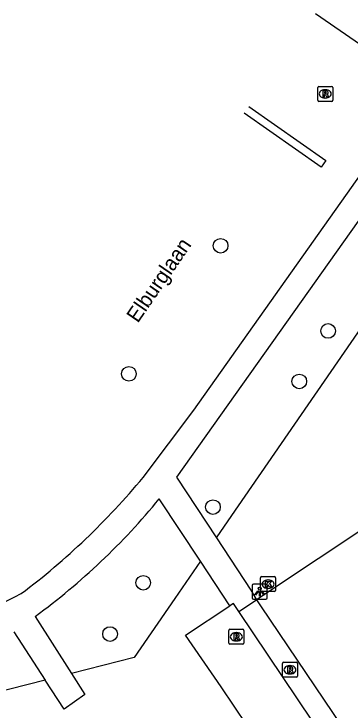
# Model space of a CAD drawing. Extents: x 158797 to 159887, y 384318 to 385255.
# Drawn here: x 159049.39 to 159071.79, y 384936.42 to 384982.85 of the extents above; entities that cross this region are included whole.
import ezdxf

# ---------------------------------------------------------------- set-up
doc = ezdxf.new("R2010")
doc.units = 0
for name, color, linetype in [('IMGEO_Berm_groen', 7, 'Continuous'), ('IMGEO_Boom', 7, 'Continuous'), ('IMGEO_Groenvoorziening', 7, 'Continuous'), ('IMGEO_Kolk', 7, 'Continuous'), ('IMGEO_Lichtpunt', 7, 'Continuous'), ('IMGEO_Muur', 7, 'Continuous'), ('IMGEO_Openbare_ruimte_label', 7, 'Continuous'), ('IMGEO_Rijbaan_lokaal_open', 7, 'Continuous'), ('IMGEO_Rioolput', 7, 'Continuous'), ('IMGEO_Voetpad_gesloten', 7, 'Continuous'), ('IMGEO_Voetpad_open', 7, 'Continuous')]:
    doc.layers.add(name, color=color, linetype=linetype)

msp = doc.modelspace()

# ---------------------------------------------------------------- linework, layer by layer
at = {"layer": 'IMGEO_Berm_groen'}
msp.add_lwpolyline([(159073.53, 384981.678), (159072.777, 384980.601), (159069.494, 384982.854)], dxfattribs=at)
at = {"layer": 'IMGEO_Boom'}
for centre in [(159063.16, 384967.387), (159070.327, 384961.706), (159057.049, 384958.846), (159068.406, 384958.34), (159062.65, 384949.955), (159058.005, 384944.909), (159055.797, 384941.489)]:
    msp.add_circle(centre, 0.489, dxfattribs=at)
at = {"layer": 'IMGEO_Groenvoorziening'}
for points in [[(159062.885, 384947.902), (159063.915, 384949.398), (159078.479, 384970.541), (159092.853, 384960.593), (159096.29, 384958.006), (159107.625, 384948.575), (159113.677, 384943.307), (159124.305, 384933.004), (159133.199, 384923.374), (159138.703, 384917.092), (159149.208, 384904.051), (159156.954, 384893.107), (159159.836, 384888.727), (159162.31, 384884.967), (159164.141, 384881.958), (159168.328, 384875.079), (159173.187, 384865.839), (159178.617, 384854.449)], [(159077.873, 384951.976), (159065.557, 384943.772)], [(159061.814, 384946.346), (159060.102, 384943.861), (159057.393, 384939.929), (159053.226, 384938.867)], [(159051.475, 384938.421), (159021.441, 384930.768)]]:
    msp.add_lwpolyline(points, dxfattribs=at)
at = {"layer": 'IMGEO_Kolk'}
for p, q in [((159065.902, 384945.318), (159066.754, 384945.318)), ((159065.827, 384944.392), (159065.827, 384945.244)), ((159066.315, 384945.098), (159066.34, 384945.098)), ((159066.828, 384945.244), (159066.828, 384944.392)), ((159066.338, 384944.538), (159066.313, 384944.538)), ((159066.754, 384944.318), (159065.902, 384944.318))]:
    msp.add_line(p, q, dxfattribs=at)
for points in [[(159065.902, 384945.318), (159066.754, 384945.318)], [(159065.827, 384944.392), (159065.827, 384945.244)], [(159066.148, 384945.018), (159066.271, 384945.018), (159066.271, 384944.867), (159066.401, 384945.018), (159066.565, 384945.018), (159066.419, 384944.867), (159066.572, 384944.618), (159066.42, 384944.618), (159066.335, 384944.782), (159066.271, 384944.715), (159066.271, 384944.618), (159066.148, 384944.618), (159066.148, 384945.018)], [(159066.828, 384945.244), (159066.828, 384944.392)], [(159066.754, 384944.318), (159065.902, 384944.318)]]:
    msp.add_lwpolyline(points, dxfattribs=at)
for centre, start, end in [((159065.904, 384945.242), 91.552, 178.448), ((159065.904, 384945.242), 91.552, 178.448), ((159066.752, 384945.242), 1.552, 88.448), ((159066.752, 384945.242), 1.552, 88.448), ((159065.904, 384944.394), 181.552, 268.448), ((159065.904, 384944.394), 181.552, 268.448), ((159066.752, 384944.394), 271.552, 358.448), ((159066.752, 384944.394), 271.552, 358.448)]:
    msp.add_arc(centre, 0.0765, start, end, dxfattribs=at)
for centre, major_axis, ratio, start_param, end_param in [((159066.314, 384944.818), (-0.387, 0.002), 0.722429, 4.712389, 7.853982), ((159066.339, 384944.818), (-0.39, 0.002), 0.717154, 1.570796, 4.712389)]:
    msp.add_ellipse(centre, major_axis=major_axis, ratio=ratio, start_param=start_param, end_param=end_param, dxfattribs=at)
at = {"layer": 'IMGEO_Lichtpunt'}
for p, q in [((159065.271, 384944.719), (159065.271, 384943.912)), ((159065.271, 384944.719), (159065.271, 384943.912)), ((159066.173, 384944.814), (159065.365, 384944.814)), ((159066.173, 384944.814), (159065.365, 384944.814)), ((159066.267, 384943.912), (159066.267, 384944.719)), ((159066.267, 384943.912), (159066.267, 384944.719)), ((159065.365, 384943.818), (159066.173, 384943.818)), ((159065.365, 384943.818), (159066.173, 384943.818))]:
    msp.add_line(p, q, dxfattribs=at)
for points in [[(159065.645, 384944.383), (159065.684, 384944.355), (159065.496, 384944.093), (159065.458, 384944.12), (159065.645, 384944.383)], [(159065.857, 384944.355), (159065.895, 384944.382), (159066.082, 384944.12), (159066.043, 384944.092), (159065.857, 384944.355)], [(159065.747, 384944.335), (159065.794, 384944.335), (159065.794, 384944.013), (159065.747, 384944.013), (159065.747, 384944.335)]]:
    msp.add_lwpolyline(points, dxfattribs=at)
msp.add_circle((159065.77, 384944.517), 0.0994, dxfattribs=at)
for centre, start, end in [((159065.365, 384944.719), 90, 180), ((159065.365, 384944.719), 90, 180), ((159066.173, 384944.719), 0, 90), ((159066.173, 384944.719), 0, 90), ((159065.365, 384943.912), 180, 270), ((159065.365, 384943.912), 180, 270), ((159066.173, 384943.912), 270, 0), ((159066.173, 384943.912), 270, 360)]:
    msp.add_arc(centre, 0.0946, start, end, dxfattribs=at)
at = {"layer": 'IMGEO_Muur'}
msp.add_lwpolyline([(159065.049, 384976.676), (159070.181, 384973.084), (159069.867, 384972.64), (159064.736, 384976.24)], dxfattribs=at)
at = {"layer": 'IMGEO_Rijbaan_lokaal_open'}
for points in [[(159064.372, 384942.983), (159064.012, 384943.519), (159063.774, 384943.363)], [(159074.586, 384920.972), (159070.121, 384927.644), (159063.201, 384937.96), (159060.822, 384941.424), (159063.774, 384943.363)], [(159148.203, 384834.797), (159118.86, 384878.459), (159111.767, 384888.566), (159104.966, 384899.16), (159103.806, 384898.409), (159096.869, 384908.495), (159087.727, 384922.129), (159083.943, 384919.604), (159075.859, 384931.636), (159073.188, 384929.845), (159064.372, 384942.983)]]:
    msp.add_lwpolyline(points, dxfattribs=at)
at = {"layer": 'IMGEO_Rioolput'}
for p, q in [((159069.632, 384977.096), (159069.632, 384977.948)), ((159069.707, 384978.022), (159070.559, 384978.022)), ((159070.12, 384977.802), (159070.145, 384977.802)), ((159070.633, 384977.948), (159070.633, 384977.096)), ((159070.559, 384977.022), (159069.707, 384977.022)), ((159070.143, 384977.242), (159070.118, 384977.242)), ((159063.71, 384940.881), (159063.71, 384941.733)), ((159063.785, 384941.807), (159064.637, 384941.807)), ((159064.198, 384941.587), (159064.223, 384941.587)), ((159064.711, 384941.733), (159064.711, 384940.881)), ((159064.637, 384940.807), (159063.785, 384940.807)), ((159064.221, 384941.027), (159064.196, 384941.027)), ((159067.282, 384938.679), (159067.282, 384939.531)), ((159067.357, 384939.605), (159068.209, 384939.605)), ((159067.77, 384939.385), (159067.795, 384939.385)), ((159068.283, 384939.531), (159068.283, 384938.679)), ((159067.793, 384938.825), (159067.768, 384938.825)), ((159068.209, 384938.605), (159067.357, 384938.605))]:
    msp.add_line(p, q, dxfattribs=at)
for points in [[(159069.632, 384977.096), (159069.632, 384977.948)], [(159069.707, 384978.022), (159070.559, 384978.022)], [(159070.633, 384977.948), (159070.633, 384977.096)], [(159070.221, 384977.72), (159069.969, 384977.722), (159069.969, 384977.322)], [(159069.969, 384977.322), (159070.093, 384977.322), (159070.093, 384977.484), (159070.104, 384977.484)], [(159070.147, 384977.641), (159070.093, 384977.641), (159070.093, 384977.56)], [(159070.093, 384977.56), (159070.145, 384977.56)], [(159070.151, 384977.455), (159070.222, 384977.322), (159070.362, 384977.322), (159070.297, 384977.448)], [(159070.559, 384977.022), (159069.707, 384977.022)], [(159063.71, 384940.881), (159063.71, 384941.733)], [(159063.785, 384941.807), (159064.637, 384941.807)], [(159064.711, 384941.733), (159064.711, 384940.881)], [(159064.299, 384941.505), (159064.047, 384941.507), (159064.047, 384941.107)], [(159064.047, 384941.107), (159064.171, 384941.107), (159064.171, 384941.269), (159064.182, 384941.269)], [(159064.225, 384941.426), (159064.171, 384941.426), (159064.171, 384941.345)], [(159064.171, 384941.345), (159064.223, 384941.345)], [(159064.229, 384941.24), (159064.3, 384941.107), (159064.44, 384941.107), (159064.375, 384941.233)], [(159064.637, 384940.807), (159063.785, 384940.807)], [(159067.282, 384938.679), (159067.282, 384939.531)], [(159067.357, 384939.605), (159068.209, 384939.605)], [(159067.871, 384939.303), (159067.619, 384939.305), (159067.619, 384938.905)], [(159068.283, 384939.531), (159068.283, 384938.679)], [(159067.619, 384938.905), (159067.743, 384938.905), (159067.743, 384939.067), (159067.754, 384939.067)], [(159067.797, 384939.224), (159067.743, 384939.224), (159067.743, 384939.143)], [(159067.743, 384939.143), (159067.795, 384939.143)], [(159067.801, 384939.038), (159067.872, 384938.905), (159068.012, 384938.905), (159067.947, 384939.031)], [(159068.209, 384938.605), (159067.357, 384938.605)]]:
    msp.add_lwpolyline(points, dxfattribs=at)
for centre, radius, start, end in [((159069.709, 384977.946), 0.0765, 91.552, 178.448), ((159069.709, 384977.946), 0.0765, 91.552, 178.448), ((159070.557, 384977.946), 0.0765, 1.552, 88.448), ((159070.557, 384977.946), 0.0765, 1.552, 88.448), ((159070.103, 384977.431), 0.0533, 26.0293, 88.6989), ((159070.129, 384977.749), 0.19, 274.7715, 282.9687), ((159070.153, 384977.545), 0.0964, 77.0061, 93.1865), ((159070.167, 384977.602), 0.0378, 276.6634, 79.6772), ((159070.22, 384977.61), 0.109, 350.3612, 89.416), ((159070.218, 384977.61), 0.112, 277.5842, 350.9817), ((159070.202, 384977.395), 0.108, 29.5134, 73.7905), ((159069.709, 384977.098), 0.0765, 181.552, 268.448), ((159069.709, 384977.098), 0.0765, 181.552, 268.448), ((159070.557, 384977.098), 0.0765, 271.552, 358.448), ((159070.557, 384977.098), 0.0765, 271.552, 358.448), ((159063.787, 384941.731), 0.0765, 91.552, 178.448), ((159063.787, 384941.731), 0.0765, 91.552, 178.448), ((159064.635, 384941.731), 0.0765, 1.552, 88.448), ((159064.635, 384941.731), 0.0765, 1.552, 88.448), ((159064.181, 384941.216), 0.0533, 26.0293, 88.6989), ((159064.207, 384941.534), 0.19, 274.7715, 282.9687), ((159064.231, 384941.33), 0.0964, 77.0061, 93.1865), ((159064.245, 384941.387), 0.0378, 276.6634, 79.6772), ((159064.298, 384941.395), 0.109, 350.3612, 89.416), ((159064.296, 384941.395), 0.112, 277.5842, 350.9817), ((159064.28, 384941.18), 0.108, 29.5134, 73.7905), ((159063.787, 384940.883), 0.0765, 181.552, 268.448), ((159063.787, 384940.883), 0.0765, 181.552, 268.448), ((159064.635, 384940.883), 0.0765, 271.552, 358.448), ((159064.635, 384940.883), 0.0765, 271.552, 358.448), ((159067.359, 384939.529), 0.0765, 91.552, 178.448), ((159067.359, 384939.529), 0.0765, 91.552, 178.448), ((159067.87, 384939.193), 0.109, 350.3612, 89.416), ((159068.207, 384939.529), 0.0765, 1.552, 88.448), ((159068.207, 384939.529), 0.0765, 1.552, 88.448), ((159067.753, 384939.014), 0.0533, 26.0293, 88.6989), ((159067.779, 384939.332), 0.19, 274.7715, 282.9687), ((159067.803, 384939.128), 0.0964, 77.0061, 93.1865), ((159067.817, 384939.185), 0.0378, 276.6634, 79.6772), ((159067.868, 384939.193), 0.112, 277.5842, 350.9817), ((159067.852, 384938.978), 0.108, 29.5134, 73.7905), ((159067.359, 384938.681), 0.0765, 181.552, 268.448), ((159067.359, 384938.681), 0.0765, 181.552, 268.448), ((159068.207, 384938.681), 0.0765, 271.552, 358.448), ((159068.207, 384938.681), 0.0765, 271.552, 358.448)]:
    msp.add_arc(centre, radius, start, end, dxfattribs=at)
for centre, major_axis, ratio, start_param, end_param in [((159070.119, 384977.522), (-0.387, 0.002), 0.722429, 4.712389, 7.853982), ((159070.144, 384977.522), (-0.39, 0.002), 0.717154, 1.570796, 4.712389), ((159064.197, 384941.307), (-0.387, 0.002), 0.722429, 4.712389, 7.853982), ((159064.222, 384941.307), (-0.39, 0.002), 0.717154, 1.570796, 4.712389), ((159067.769, 384939.105), (-0.387, 0.002), 0.722429, 4.712389, 7.853982), ((159067.794, 384939.105), (-0.39, 0.002), 0.717154, 1.570796, 4.712389)]:
    msp.add_ellipse(centre, major_axis=major_axis, ratio=ratio, start_param=start_param, end_param=end_param, dxfattribs=at)
at = {"layer": 'IMGEO_Voetpad_gesloten'}
for points in [[(159057.998, 384951.94), (159061.372, 384956.432), (159077.325, 384978.977)], [(159078.675, 384977.983), (159060.224, 384951.955), (159062.885, 384947.902)], [(159061.814, 384946.346), (159059.079, 384950.508)], [(159062.885, 384947.902), (159065.175, 384944.415), (159065.557, 384943.772)], [(159063.774, 384943.363), (159061.814, 384946.346)], [(159064.372, 384942.983), (159065.557, 384943.772)], [(159050.81, 384942.671), (159053.226, 384938.867)], [(159049.386, 384941.646), (159051.475, 384938.421)], [(159053.226, 384938.867), (159054.119, 384937.461), (159052.735, 384936.476), (159051.475, 384938.421)]]:
    msp.add_lwpolyline(points, dxfattribs=at)
for centre, radius, start, end in [((159020.958, 384982.606), 48.087, 306.9664, 320.3782), ((159023.838, 384979.41), 45.577, 306.2837, 320.6434), ((159034.469, 384973.471), 33.091, 271.0944, 297.7469)]:
    msp.add_arc(centre, radius, start, end, dxfattribs=at)
at = {"layer": 'IMGEO_Voetpad_open'}
msp.add_lwpolyline([(159065.557, 384943.772), (159065.871, 384943.305), (159073.613, 384931.81), (159076.292, 384933.589), (159084.288, 384921.691), (159088.084, 384924.2), (159104.197, 384900.201), (159106.267, 384901.604), (159122.968, 384876.772), (159122.184, 384876.186), (159129.189, 384865.748), (159145.236, 384841.838), (159145.281, 384841.77), (159147.886, 384837.889), (159147.91, 384837.853)], dxfattribs=at)

# ---------------------------------------------------------------- texts
at = {"layer": 'IMGEO_Openbare_ruimte_label'}
msp.add_text('Elburglaan', height=1, rotation=55.5151, dxfattribs=at).set_placement((159057.644, 384962.191))

doc.saveas('drawing.dxf')
